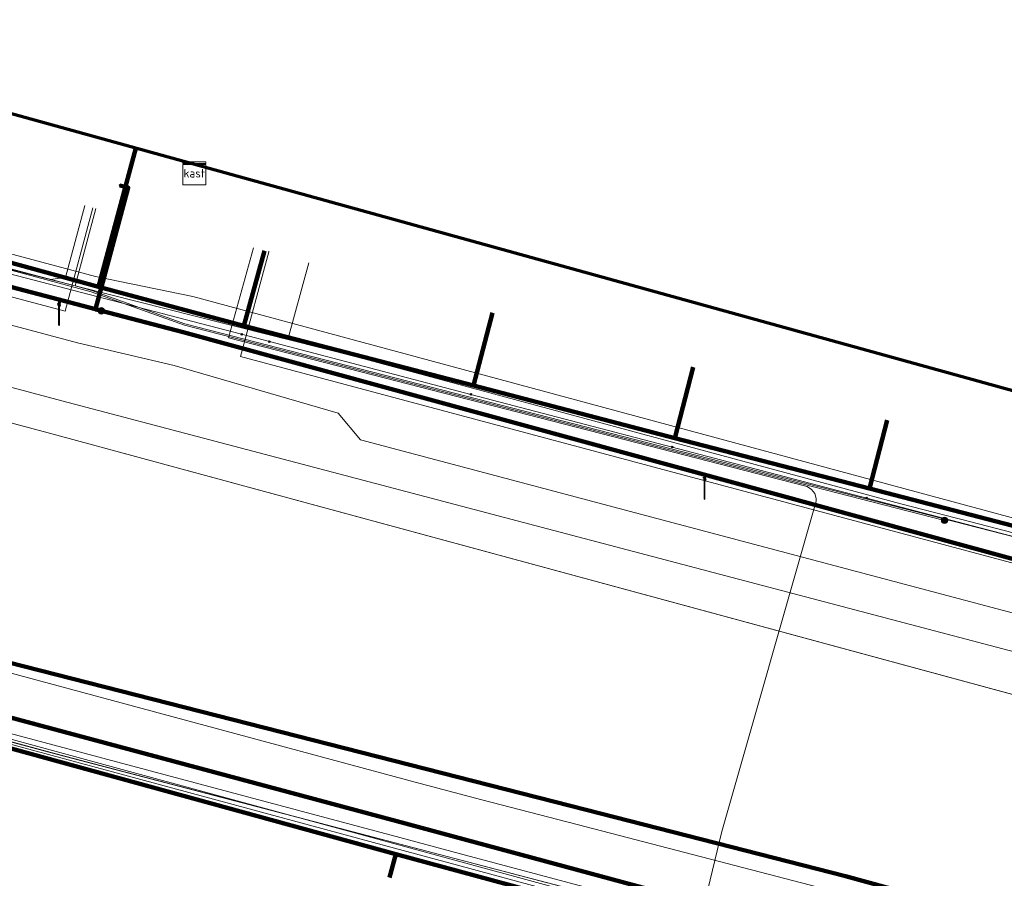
# Model space of a CAD drawing. Extents: x 152558 to 154479, y 462974 to 463683.
# Tile 258 of 638: x 153577 to 153611, y 463501 to 463531. Entities that reach past the tile are written whole.
import ezdxf
from ezdxf.enums import TextEntityAlignment as Align
from ezdxf.lldxf.tags import DXFTag

# ---------------------------------------------------------------- set-up
doc = ezdxf.new("R2010")
doc.units = 0
doc.header["$LTSCALE"] = 0.2
doc.layers.get('0').update_dxf_attribs({"linetype": 'CONTINUOUS'})
for name, color, linetype, lineweight in [('B-RO-KL-DATA_COAXIAAL_17_ZIGGO BV-G', 90, 'KL-DATA-N', 18), ('B-RO-KL-DATA_COAXIAAL_7_ZIGGO BV-G', 90, 'KL-DATA-N', 18), ('B-RO-KL-DATA_DUCT_ZIGGO BV-G', 90, 'CONTINUOUS', 100), ('B-RO-KL-DATA_EUROFIBER NEDERLAND BV-G', 90, 'KL-DATA-N', 18), ('B-RO-KL-DATA_HULPSTUK_KPN BV-S', 90, 'CONTINUOUS', 25), ('B-RO-KL-DATA_KABELBED_KPN BV-G', 90, 'CONTINUOUS', 100), ('B-RO-KL-DATA_KABELBED_ZIGGO BV-G', 90, 'CONTINUOUS', 100), ('B-RO-KL-DATA_REGGEFIBER OPERATOR BV-G', 90, 'KL-DATA-N', 18), ('B-RO-KL-DATA_STEDIN NETBEHEER BV-G', 90, 'KL-DATA-N', 18), ('B-RO-KL-ET_LS_400 V_STEDIN NETBEHEER BV-G', 190, 'KL-LS-N', 18), ('B-RO-KL-ET_LS_GEMEENTE AMERSFOORT-S', 190, 'CONTINUOUS', 25), ('B-RO-KL-ET_LS_HULPSTUK_GEMEENTE AMERSFOORT-S', 190, 'CONTINUOUS', 25), ('B-RO-KL-ET_LS_HULPSTUK_STEDIN NETBEHEER BV-S', 190, 'CONTINUOUS', 25), ('B-RO-KL-ET_MS_10 KV_STEDIN NETBEHEER BV-G', 130, 'KL-MS-N', 18), ('B-RO-KL-GAS_LD_KOPER_22_0.1 BAR_STEDIN NETBEHEER BV-G', 50, 'KL-GAS-LD-N', 18), ('B-RO-KL-GAS_LD_PE_160_0.1 BAR_STEDIN NETBEHEER BV-G', 50, 'KL-GAS-LD-N', 18), ('B-RO-KL-GAS_LD_PE_32_0.1 BAR_STEDIN NETBEHEER BV-G', 50, 'KL-GAS-LD-N', 18), ('B-RO-KL-GAS_LD_PE_40_0.1 BAR_STEDIN NETBEHEER BV-G', 50, 'KL-GAS-LD-N', 18), ('B-RO-KL-GAS_LD_PVC_110_0.1 BAR_STEDIN NETBEHEER BV-G', 50, 'KL-GAS-LD-N', 18), ('B-RO-KL-GAS_LD_PVC_160_0.1 BAR_STEDIN NETBEHEER BV-G', 50, 'KL-GAS-LD-N', 18), ('B-RO-KL-WATER_100_VITENS-G', 170, 'KL-WATER-N', 18), ('B-RO-KL-WATER_150_VITENS-G', 170, 'KL-WATER-N', 18), ('B-RO-KL-WATER_HULPSTUK_VITENS-S', 170, 'CONTINUOUS', 25), ('B-RO-OG-INFO_ORIENTATIEPOLYGOON-GV', 7, 'CONTINUOUS', 70)]:
    doc.layers.add(name, color=color, linetype=linetype, lineweight=lineweight)
doc.styles.add('NLCS-ISO', font='NLCS-ISO.ttf')
tags = doc.linetypes.add('KL-DATA-N', pattern='A,4,-1,[101,NLCS.SHX,S=0.5,R=0,X=0,Y=0],-1,4,-1,["D",Standard,S=1,R=0,X=-0.25,Y=-0.5],-1.5', length=12.5).pattern_tags.tags
tags[18] = DXFTag(74, 10)
tags = doc.linetypes.add('KL-GAS-LD-N', pattern='A,4,-1,[69,NLCS.SHX,S=0.5,R=0,X=0,Y=0],-1,4,-1,["L",Standard,S=1,R=0,X=0.25,Y=-0.5],-2', length=13).pattern_tags.tags
tags[18] = DXFTag(74, 10)
tags = doc.linetypes.add('KL-LS-N', pattern='A,4,-1,[103,NLCS.SHX,S=0.75,R=0,X=0,Y=0],-1,4,-1,["L",Standard,S=1,R=0,X=0,Y=-0.5],-2', length=13).pattern_tags.tags
tags[18] = DXFTag(74, 10)
tags = doc.linetypes.add('KL-MS-N', pattern='A,4,-1,[103,NLCS.SHX,S=0.75,R=0,X=0,Y=0],-1,4,-1,["M",Standard,S=1,R=0,X=0,Y=-0.5],-2', length=13).pattern_tags.tags
tags[18] = DXFTag(74, 10)
doc.linetypes.add('KL-WATER-N', pattern='A,7,-0.5,[168,NLCS.SHX,S=0.75,R=0,X=0.75,Y=0],-2', length=9.5)

# ---------------------------------------------------------------- blocks, each defined once
blk = doc.blocks.new('SKL-WTB_HULP_MOF-SO')
at = {"linetype": 'ByBlock', "lineweight": 18}
h = blk.add_hatch(color=0, dxfattribs=at)
h.dxf.hatch_style = 1
h.paths.add_polyline_path([(-0.5625, 0, 1), (0.5625, 0, 1)])
at = {"color": 0, "linetype": 'ByBlock', "lineweight": 18}
blk.add_circle((0, 0), 0.5625, dxfattribs=at)
at = {"color": 0, "linetype": 'ByBlock', "lineweight": 18, "style": 'NLCS-ISO', "flags": 1}
for tag, p in [('TYPE', (1.5, 0)), ('LABEL', (1.5, -1.5)), ('OMSCHRIJVING', (1.5, -3))]:
    blk.add_attdef(tag, p, '', height=1, dxfattribs=at)
blk = doc.blocks.new('SKL-WTB_HULP_OVERIG-SO')
at = {"color": 0, "linetype": 'ByBlock', "lineweight": 18}
for points in [[(-0.14, 0.14), (0.14, -0.14)], [(0.14, 0.14), (-0.14, -0.14)]]:
    blk.add_lwpolyline(points, dxfattribs=at)
at = {"color": 0, "linetype": 'ByBlock', "lineweight": 18, "style": 'NLCS-ISO', "flags": 1}
for tag, p in [('TYPE', (1.5, 0)), ('LABEL', (1.5, -1.5)), ('OMSCHRIJVING', (1.5, -3))]:
    blk.add_attdef(tag, p, '', height=1, dxfattribs=at)
blk = doc.blocks.new('SKL-WTB_HULP_KAST-SO')
at = {"color": 0, "linetype": 'ByBlock', "lineweight": 18}
for points in [[(-2, 2), (2, 2), (2, 1.68), (-2, 1.68)], [(-2, 1.52), (2, 1.52), (2, -2), (-2, -2)]]:
    blk.add_lwpolyline(points, close=True, dxfattribs=at)
at = {"color": 0, "linetype": 'ByBlock', "lineweight": 18, "style": 'NLCS-ISO'}
blk.add_text('kast', height=1.5, dxfattribs=at).set_placement((0, 0), align=Align.MIDDLE_CENTER)
at = {"color": 0, "linetype": 'ByBlock', "lineweight": 18, "style": 'NLCS-ISO', "flags": 1}
for tag, p in [('TYPE', (2.5, 0)), ('LABEL', (2.5, -1.5)), ('OMSCHRIJVING', (2.5, -3))]:
    blk.add_attdef(tag, p, '', height=1, dxfattribs=at)
blk = doc.blocks.new('SKL-ET_LS_MAST-SO')
for p, q in [((-0.05, 2.07), (0.05, 2.07)), ((-0.05, -2), (0.05, -2))]:
    blk.add_line(p, q)
for points in [[(-0.18, 1.76), (-0.22, 1.76), (-0.22, 1.84), (-0.18, 1.84), (-0.18, 1.79)], [(-0.18, 1.79), (-0.05, 1.79)], [(-0.18, 1.76), (-0.05, 1.76)], [(-0.05, -2), (-0.05, 2.07)], [(0.05, -2), (0.05, 2.07)], [(0.18, 1.92), (0.05, 1.92)], [(0.18, 1.89), (0.05, 1.89)], [(0.18, 1.89), (0.22, 1.89), (0.22, 1.97), (0.18, 1.97), (0.18, 1.92)], [(-0.18, 1.49), (-0.22, 1.49), (-0.22, 1.57), (-0.18, 1.57), (-0.18, 1.52)], [(-0.18, 1.52), (-0.05, 1.52)], [(-0.18, 1.49), (-0.05, 1.49)], [(0.18, 1.66), (0.05, 1.66)], [(0.18, 1.63), (0.05, 1.63)], [(0.18, 1.39), (0.05, 1.39)], [(0.18, 1.36), (0.05, 1.36)], [(0.18, 1.63), (0.22, 1.63), (0.22, 1.71), (0.18, 1.71), (0.18, 1.66)], [(0.18, 1.36), (0.22, 1.36), (0.22, 1.44), (0.18, 1.44), (0.18, 1.39)]]:
    blk.add_lwpolyline(points)

msp = doc.modelspace()

# ---------------------------------------------------------------- linework, layer by layer
at = {"layer": 'B-RO-KL-DATA_COAXIAAL_17_ZIGGO BV-G', "flags": 128}
msp.add_lwpolyline([(153460.543, 463559.799), (153460.36, 463559.108), (153460.146, 463558.302), (153459.007, 463554.013), (153461.277, 463553.535), (153462.96, 463553.181), (153465.008, 463552.636), (153468.737, 463551.748), (153465.008, 463552.636), (153462.96, 463553.181), (153468.737, 463551.748), (153500, 463543.431), (153534.946, 463533.938), (153539.861, 463532.588), (153548.009, 463530.349), (153552.228, 463529.19), (153554.713, 463528.508), (153558.063, 463527.588), (153562.045, 463526.494), (153565.421, 463525.566), (153569.987, 463524.312), (153573.332, 463523.393), (153579.649, 463521.657), (153582.8, 463520.792), (153584.722, 463520.292), (153592.754, 463518.204), (153599.798, 463516.373), (153606.598, 463514.606), (153613.365, 463512.847), (153619.54, 463511.242), (153621.618, 463510.702), (153631.406, 463508.131), (153639.896, 463505.901), (153641.54, 463505.469), (153640.046, 463500), (153637.218, 463489.648), (153647.3, 463486.861), (153656.665, 463484.439), (153661.594, 463483.165), (153667.703, 463481.586), (153673.812, 463480.006), (153680.615, 463478.247), (153682.664, 463477.717), (153685.747, 463476.912), (153695.49, 463473.95), (153697.064, 463473.539), (153697.462, 463473.435), (153697.741, 463473.362), (153697.779, 463473.352), (153704.065, 463471.708), (153708.833, 463470.461), (153710.32, 463470.072), (153711.073, 463469.875), (153713.316, 463469.289), (153713.355, 463469.439), (153718.535, 463468.148), (153720.185, 463467.737), (153721.096, 463467.51), (153721.874, 463467.316), (153721.915, 463467.303), (153723.423, 463466.848), (153723.494, 463466.826), (153728.027, 463465.704), (153731.055, 463464.954), (153731.49, 463464.846), (153735.499, 463463.854), (153735.673, 463463.756), (153735.831, 463463.635), (153735.972, 463463.493), (153736.092, 463463.334), (153736.653, 463463.187), (153736.734, 463463.165), (153737.435, 463462.982), (153737.751, 463462.899), (153737.708, 463462.736), (153737.743, 463462.727), (153737.68, 463462.485), (153737.649, 463462.364), (153737.617, 463462.243), (153737.459, 463461.635), (153737.528, 463461.622)], dxfattribs=at)
at = {"layer": 'B-RO-KL-DATA_COAXIAAL_7_ZIGGO BV-G', "flags": 128}
for points in [[(153632.428, 463511.935), (153631.406, 463508.131), (153621.618, 463510.702), (153619.54, 463511.242), (153613.365, 463512.847), (153606.598, 463514.606), (153599.798, 463516.373), (153592.754, 463518.204), (153584.722, 463520.292), (153582.8, 463520.792), (153579.649, 463521.657), (153573.332, 463523.393), (153569.987, 463524.312), (153565.421, 463525.566), (153562.045, 463526.494), (153558.063, 463527.588), (153558.736, 463530.038)], [(153632.428, 463511.935), (153631.406, 463508.131), (153621.618, 463510.702), (153619.54, 463511.242), (153613.365, 463512.847), (153606.598, 463514.606), (153599.798, 463516.373), (153592.754, 463518.204), (153584.722, 463520.292), (153582.8, 463520.792), (153579.649, 463521.657), (153573.332, 463523.393), (153569.987, 463524.312), (153565.421, 463525.566), (153566.091, 463528.061)], [(153632.428, 463511.935), (153631.406, 463508.131), (153621.618, 463510.702), (153619.54, 463511.242), (153613.365, 463512.847), (153606.598, 463514.606), (153599.798, 463516.373), (153592.754, 463518.204), (153584.722, 463520.292), (153582.8, 463520.792), (153579.649, 463521.657), (153573.332, 463523.393), (153569.987, 463524.312), (153570.678, 463526.828)], [(153632.428, 463511.935), (153631.406, 463508.131), (153621.618, 463510.702), (153619.54, 463511.242), (153613.365, 463512.847), (153606.598, 463514.606), (153599.798, 463516.373), (153592.754, 463518.204), (153584.722, 463520.292), (153582.8, 463520.792), (153579.649, 463521.657), (153580.952, 463526.503)], [(153632.428, 463511.935), (153631.406, 463508.131), (153621.618, 463510.702), (153619.54, 463511.242), (153613.365, 463512.847), (153606.598, 463514.606), (153599.798, 463516.373), (153592.754, 463518.204), (153584.722, 463520.292), (153585.452, 463522.922)], [(153632.428, 463511.935), (153631.406, 463508.131), (153621.618, 463510.702), (153619.54, 463511.242), (153613.365, 463512.847), (153606.598, 463514.606), (153599.798, 463516.373), (153592.754, 463518.204), (153584.722, 463520.292), (153585.452, 463522.922)], [(153632.428, 463511.935), (153631.406, 463508.131), (153621.618, 463510.702), (153619.54, 463511.242), (153613.365, 463512.847), (153606.598, 463514.606), (153599.798, 463516.373), (153592.754, 463518.204), (153593.417, 463520.755)], [(153632.428, 463511.935), (153631.406, 463508.131), (153621.618, 463510.702), (153619.54, 463511.242), (153613.365, 463512.847), (153606.598, 463514.606), (153599.798, 463516.373), (153600.44, 463518.845)], [(153632.428, 463511.935), (153631.406, 463508.131), (153621.618, 463510.702), (153619.54, 463511.242), (153613.365, 463512.847), (153606.598, 463514.606), (153607.221, 463517.001)], [(153634.47, 463489.63), (153634.549, 463489.92), (153629.082, 463491.428), (153619.326, 463494.325), (153617.377, 463494.828), (153611.566, 463496.327), (153597.387, 463499.984), (153597.438, 463499.818), (153596.769, 463500), (153590.04, 463501.828), (153589.819, 463501.017)]]:
    msp.add_lwpolyline(points, dxfattribs=at)
at = {"layer": 'B-RO-KL-DATA_DUCT_ZIGGO BV-G', "flags": 128}
for points in [[(153704.065, 463471.708), (153697.779, 463473.352), (153695.49, 463473.95), (153685.747, 463476.912), (153680.615, 463478.247), (153673.812, 463480.006), (153667.703, 463481.586), (153661.594, 463483.165), (153656.665, 463484.439), (153647.3, 463486.861), (153637.218, 463489.648), (153636.424, 463489.867), (153617.456, 463495.112), (153617.377, 463494.828), (153597.387, 463499.984), (153597.438, 463499.818), (153590.04, 463501.828), (153537.693, 463516.201), (153526.197, 463519.103)], [(153704.065, 463471.708), (153697.779, 463473.352), (153695.49, 463473.95), (153685.747, 463476.912), (153680.615, 463478.247), (153673.812, 463480.006), (153667.703, 463481.586), (153661.594, 463483.165), (153656.665, 463484.439), (153647.3, 463486.861), (153637.218, 463489.648), (153636.424, 463489.867), (153635.898, 463489.548), (153634.549, 463489.92), (153629.082, 463491.428), (153619.326, 463494.325), (153617.377, 463494.828), (153597.387, 463499.984), (153597.438, 463499.818), (153590.04, 463501.828), (153537.693, 463516.201), (153526.197, 463519.103)], [(153526.197, 463519.103), (153537.693, 463516.201), (153590.04, 463501.828), (153597.438, 463499.818), (153597.387, 463499.984), (153617.377, 463494.828), (153619.326, 463494.325), (153629.082, 463491.428), (153634.549, 463489.92), (153635.898, 463489.548), (153636.424, 463489.867), (153637.218, 463489.648), (153647.3, 463486.861), (153656.665, 463484.439), (153661.594, 463483.165), (153667.703, 463481.586), (153673.812, 463480.006), (153680.615, 463478.247), (153685.747, 463476.912), (153695.49, 463473.95), (153697.779, 463473.352), (153704.065, 463471.708)], [(153526.197, 463519.103), (153537.693, 463516.201), (153590.04, 463501.828), (153597.438, 463499.818), (153597.387, 463499.984), (153617.377, 463494.828), (153619.326, 463494.325), (153629.082, 463491.428), (153634.549, 463489.92), (153635.898, 463489.548), (153636.424, 463489.867), (153637.218, 463489.648), (153647.3, 463486.861), (153656.665, 463484.439), (153661.594, 463483.165), (153667.703, 463481.586), (153673.812, 463480.006), (153680.615, 463478.247), (153685.747, 463476.912), (153695.49, 463473.95), (153697.779, 463473.352), (153704.065, 463471.708)], [(153526.197, 463519.103), (153537.693, 463516.201), (153590.04, 463501.828), (153597.438, 463499.818), (153597.387, 463499.984), (153617.377, 463494.828), (153619.326, 463494.325), (153629.082, 463491.428), (153634.549, 463489.92), (153635.898, 463489.548), (153636.424, 463489.867), (153637.218, 463489.648), (153647.3, 463486.861), (153656.665, 463484.439), (153661.594, 463483.165), (153667.703, 463481.586), (153673.812, 463480.006), (153680.615, 463478.247), (153685.747, 463476.912), (153695.49, 463473.95), (153697.779, 463473.352), (153704.065, 463471.708)], [(153704.065, 463471.708), (153697.779, 463473.352), (153695.49, 463473.95), (153685.747, 463476.912), (153680.615, 463478.247), (153673.812, 463480.006), (153667.703, 463481.586), (153661.594, 463483.165), (153656.665, 463484.439), (153647.3, 463486.861), (153637.218, 463489.648), (153636.424, 463489.867), (153635.898, 463489.548), (153634.549, 463489.92), (153629.082, 463491.428), (153619.326, 463494.325), (153617.377, 463494.828), (153597.387, 463499.984), (153597.438, 463499.818), (153590.04, 463501.828), (153537.693, 463516.201), (153526.197, 463519.103)], [(153526.197, 463519.103), (153537.693, 463516.201), (153590.04, 463501.828), (153597.438, 463499.818), (153597.387, 463499.984), (153617.377, 463494.828), (153617.456, 463495.112), (153636.424, 463489.867), (153637.218, 463489.648), (153647.3, 463486.861), (153656.665, 463484.439), (153661.594, 463483.165), (153667.703, 463481.586), (153673.812, 463480.006), (153680.615, 463478.247), (153685.747, 463476.912), (153695.49, 463473.95), (153697.779, 463473.352), (153704.065, 463471.708)], [(153704.065, 463471.708), (153697.779, 463473.352), (153695.49, 463473.95), (153685.747, 463476.912), (153680.615, 463478.247), (153673.812, 463480.006), (153667.703, 463481.586), (153661.594, 463483.165), (153656.665, 463484.439), (153647.3, 463486.861), (153637.218, 463489.648), (153636.424, 463489.867), (153635.898, 463489.548), (153634.549, 463489.92), (153629.082, 463491.428), (153619.326, 463494.325), (153617.377, 463494.828), (153597.387, 463499.984), (153597.438, 463499.818), (153590.04, 463501.828), (153537.693, 463516.201), (153526.197, 463519.103)], [(153704.065, 463471.708), (153697.779, 463473.352), (153695.49, 463473.95), (153685.747, 463476.912), (153680.615, 463478.247), (153673.812, 463480.006), (153667.703, 463481.586), (153661.594, 463483.165), (153656.665, 463484.439), (153647.3, 463486.861), (153637.218, 463489.648), (153636.424, 463489.867), (153635.898, 463489.548), (153634.549, 463489.92), (153629.082, 463491.428), (153619.326, 463494.325), (153617.377, 463494.828), (153597.387, 463499.984), (153597.438, 463499.818), (153590.04, 463501.828), (153537.693, 463516.201), (153526.197, 463519.103)], [(153704.065, 463471.708), (153697.779, 463473.352), (153695.49, 463473.95), (153685.747, 463476.912), (153680.615, 463478.247), (153673.812, 463480.006), (153667.703, 463481.586), (153661.594, 463483.165), (153656.665, 463484.439), (153647.3, 463486.861), (153637.218, 463489.648), (153636.424, 463489.867), (153635.898, 463489.548), (153634.549, 463489.92), (153629.082, 463491.428), (153619.326, 463494.325), (153617.377, 463494.828), (153597.387, 463499.984), (153597.438, 463499.818), (153590.04, 463501.828), (153537.693, 463516.201), (153526.197, 463519.103)], [(153704.065, 463471.708), (153697.779, 463473.352), (153695.49, 463473.95), (153685.747, 463476.912), (153680.615, 463478.247), (153673.812, 463480.006), (153667.703, 463481.586), (153661.594, 463483.165), (153656.665, 463484.439), (153647.3, 463486.861), (153637.218, 463489.648), (153636.424, 463489.867), (153635.898, 463489.548), (153634.549, 463489.92), (153629.082, 463491.428), (153619.326, 463494.325), (153617.377, 463494.828), (153597.387, 463499.984), (153597.438, 463499.818), (153590.04, 463501.828), (153537.693, 463516.201), (153526.197, 463519.103)]]:
    msp.add_lwpolyline(points, dxfattribs=at)
at = {"layer": 'B-RO-KL-DATA_EUROFIBER NEDERLAND BV-G', "flags": 128}
msp.add_lwpolyline([(153121.5, 463384.9), (153118.7, 463385.3), (153112.3, 463387), (153111.1, 463387.4), (153110.2, 463388.1), (153110.6, 463390.3), (153112.1, 463396.3), (153113.1, 463402.8), (153113.3, 463406.2), (153112.9, 463407.3), (153112.9, 463413.6), (153112, 463421.3), (153109.9, 463428.3), (153107.1, 463435.7), (153103.8, 463442.4), (153099.1, 463449.1), (153096, 463452.3), (153095, 463454.7), (153091.2, 463458.4), (153090.7, 463459.4), (153088.4, 463461), (153067.9, 463474.2), (153053.1, 463483.3), (153038.5, 463492.6), (153043.8, 463501), (153043.8, 463501.4), (153037.9, 463505.5), (153029.7, 463510.5), (153009.1, 463523.3), (153002.1, 463528), (152977.7, 463543.5), (152974.3, 463546.2), (152971.2, 463550.5), (152969, 463555.7), (152968.3, 463559.4), (152966.8, 463570.2), (152964.1, 463591.5), (152962.6, 463604.2), (152960.9, 463617.6), (152960.6, 463619.3), (152959.2, 463630.8), (152957.4, 463644.6), (152957.3, 463646.4), (152961.1, 463649), (152966, 463650.4), (152979, 463654.6), (152994.9, 463659.6), (152998.1, 463658.9), (153005.8, 463659.7), (153008.3, 463661), (153013.2, 463661.1), (153014.8, 463661.3), (153017.6, 463662.4), (153026.3, 463662.8), (153030.7, 463662.6), (153037.6, 463661.8), (153046.8, 463660.4), (153057.3, 463657.7), (153068.9, 463653.5), (153083.7, 463647.9), (153094.5, 463643.5), (153097.3, 463642.9), (153103.9, 463640.4), (153111.5, 463636.9), (153126.6, 463631.2), (153152.7, 463621), (153154.4, 463620.5), (153156.3, 463619.7), (153157.9, 463618.3), (153158.4, 463617.1), (153158, 463614.3), (153158, 463614), (153158.3, 463613.7), (153163.5, 463612.2), (153164.6, 463612.6), (153165.6, 463614.8), (153167, 463615.6), (153168.6, 463615.3), (153187.9, 463610), (153271.4, 463587.6), (153289.4, 463583), (153318.1, 463575.1), (153319.2, 463574.9), (153319.4, 463573.8), (153318.8, 463570), (153319.2, 463569.4), (153320, 463569.1), (153326.4, 463567.3), (153327, 463568.4), (153327.6, 463571.1), (153329, 463572.2), (153329.4, 463572.2), (153356.9, 463564.7), (153365.6, 463562.5), (153366, 463562.5), (153368.7, 463561.9), (153371.2, 463561), (153372.2, 463560.9), (153381.9, 463558.3), (153386.8, 463556.9), (153429.8, 463545.3), (153435.7, 463543.5), (153486.6, 463529.8), (153500.6, 463525.9), (153520.2, 463521), (153578.3, 463505.3), (153611.1, 463496.7), (153617.8, 463494.8), (153679.4, 463478.2), (153685.9, 463476.3), (153687.1, 463475), (153687.5, 463473.8), (153686.8, 463471.6), (153686.4, 463469.8), (153686.8, 463469.3), (153687.4, 463470.1), (153687.5, 463472.1), (153692.084, 463495.773)], dxfattribs=at)
at = {"layer": 'B-RO-KL-DATA_KABELBED_KPN BV-G', "flags": 128}
for points in [[(153534.594, 463532.686), (153548.647, 463528.993), (153579.546, 463520.872), (153579.747, 463520.819), (153582.601, 463520.069), (153625.41, 463508.381), (153628.348, 463507.621)], [(153685.074, 463477.601), (153682.79, 463478.201), (153673.235, 463480.736), (153629.797, 463492.263), (153620.769, 463494.698), (153615.136, 463496.217), (153601.12, 463500), (153590.076, 463502.98), (153537.903, 463516.973), (153520.871, 463521.268), (153500.281, 463526.798), (153500, 463526.873), (153491.802, 463529.075), (153490.368, 463529.46), (153489.22, 463529.768)], [(153499.998, 463529.05), (153500.091, 463529.026), (153508.556, 463525.468), (153513.696, 463525.856), (153522.452, 463522.938), (153531.955, 463520.28), (153538.395, 463518.808), (153545.123, 463516.999), (153556.152, 463514.12), (153573.673, 463509.251), (153589.386, 463505.238), (153596.692, 463503.373), (153605.758, 463501.058), (153608.654, 463500.27)], [(153579.747, 463520.819), (153579.546, 463520.871), (153579.546, 463520.872), (153580.686, 463525.127), (153580.396, 463525.204)]]:
    msp.add_lwpolyline(points, dxfattribs=at)
at = {"layer": 'B-RO-KL-DATA_KABELBED_ZIGGO BV-G', "flags": 128}
for points in [[(153579.649, 463521.657), (153580.952, 463526.503)], [(153579.649, 463521.657), (153573.332, 463523.393)], [(153585.452, 463522.922), (153584.722, 463520.292)], [(153584.722, 463520.292), (153579.649, 463521.657)], [(153592.754, 463518.204), (153593.417, 463520.755)], [(153592.754, 463518.204), (153584.722, 463520.292)], [(153526.197, 463519.103), (153537.693, 463516.201), (153590.04, 463501.828)], [(153599.798, 463516.373), (153600.44, 463518.845)], [(153599.798, 463516.373), (153592.754, 463518.204)], [(153606.598, 463514.606), (153607.221, 463517.001)], [(153606.598, 463514.606), (153599.798, 463516.373)], [(153613.365, 463512.847), (153606.598, 463514.606)], [(153590.04, 463501.828), (153589.819, 463501.017)], [(153590.04, 463501.828), (153597.438, 463499.818)]]:
    msp.add_lwpolyline(points, dxfattribs=at)
at = {"layer": 'B-RO-KL-DATA_REGGEFIBER OPERATOR BV-G', "flags": 128}
for points in [[(153140, 463381), (153138.4, 463380.7), (153121.4, 463384.1), (153118.7, 463385.3), (153117.1, 463385.7), (153112.3, 463387), (153111.1, 463387.4), (153110.2, 463388.1), (153110.6, 463390.3), (153112.1, 463396.3), (153112.9, 463401.5), (153113.1, 463402.8), (153113.3, 463406.2), (153112.9, 463407.3), (153112.9, 463411.3), (153112.9, 463413.6), (153112, 463421.3), (153109.9, 463428.3), (153107.4, 463434.8), (153107.1, 463435.7), (153103.8, 463442.4), (153103.5, 463442.9), (153099.1, 463449.1), (153096.6, 463452.6), (153095, 463454.7), (153092.7, 463456.9), (153091.2, 463458.4), (153090.7, 463459.4), (153088.4, 463461), (153082.5, 463464.8), (153082.1, 463465.1), (153076.7, 463468.6), (153069.4, 463473.2), (153067.6, 463473.8), (153060.6, 463478.7), (153053.1, 463483.3), (153044.5, 463488.8), (153038.5, 463492.6), (153038.9, 463493.3), (153043.2, 463500), (153043.8, 463501), (153043.8, 463501.4), (153040.5, 463503.7), (153037.9, 463505.5), (153029.7, 463510.5), (153009.1, 463523.3), (153002.1, 463528), (152991.4, 463534.8), (152977.7, 463543.5), (152974.3, 463546.2), (152971.2, 463550.5), (152969, 463555.7), (152968.3, 463559.4), (152966.8, 463570.2), (152966.5, 463572.7), (152966, 463577), (152965.4, 463581.3), (152964.9, 463585.6), (152964.4, 463589.9), (152964.1, 463591.5), (152962.6, 463604.2), (152960.7, 463618.5), (152960.6, 463619.3), (152959.1, 463631.7), (152958.8, 463633.6), (152957.4, 463644.6), (152957.4, 463645.5), (152957.3, 463646.4), (152957.8, 463646.6), (152959.3, 463646.9), (152959.9, 463647), (152960.4, 463646.6), (152960.4, 463646.9), (152960.4, 463648.3), (152961.1, 463649), (152966, 463650.4), (152979, 463654.6), (152994.9, 463659.6), (152996, 463659.4), (152998.1, 463658.9), (153003.5, 463659.5), (153005.8, 463659.7), (153008.3, 463661), (153013.2, 463661.1), (153014.8, 463661.3), (153017.6, 463662.4), (153026.3, 463662.8), (153030.8, 463662.5), (153037.6, 463661.8), (153046.8, 463660.4), (153057.3, 463657.7), (153063.3, 463655.5), (153083.7, 463647.9), (153094.5, 463643.5), (153096.2, 463643.1), (153097.3, 463642.9), (153098.1, 463642.6), (153103.9, 463640.4), (153106.4, 463639.2), (153113, 463636.4), (153130.3, 463629.7), (153146.5, 463623.4), (153152.7, 463621), (153154.4, 463620.5), (153156.3, 463619.7), (153156.6, 463619.4), (153157.9, 463618.3), (153158.4, 463617.1), (153158, 463614.3), (153158, 463614), (153158.3, 463613.7), (153163.5, 463612.2), (153164.6, 463612.6), (153165.6, 463614.8), (153167, 463615.6), (153168.6, 463615.3), (153187.9, 463610), (153209.5, 463604.2), (153244.2, 463594.8), (153247.7, 463593.9), (153272.9, 463587.2), (153287.4, 463583.5), (153310.9, 463577.1), (153318.1, 463575.1), (153319.2, 463574.9), (153319.4, 463573.8), (153319, 463571.1), (153318.8, 463570), (153319.2, 463569.4), (153320, 463569.1), (153325.9, 463567.4), (153326.4, 463567.3), (153326.7, 463567.9), (153327, 463568.4), (153327.6, 463571.1), (153329, 463572.2), (153329.4, 463572.2), (153331.9, 463571.6), (153353.8, 463565.6), (153365.6, 463562.5), (153366, 463562.5), (153368.7, 463561.9), (153371.2, 463561), (153372.2, 463560.9), (153381.9, 463558.3), (153386.8, 463556.9), (153387.6, 463556.7), (153411.5, 463550.2), (153432.6, 463544.5), (153435.7, 463543.5), (153444.9, 463541), (153459.6, 463537.1), (153486.6, 463529.8), (153494.7, 463527.5), (153500.6, 463525.9), (153520.2, 463521), (153536.3, 463516.6), (153578.3, 463505.3), (153611.1, 463496.7), (153617.8, 463494.8), (153629.3, 463491.7), (153642.5, 463488.1), (153659.8, 463483.5), (153679.4, 463478.2), (153685.9, 463476.3), (153687.1, 463475), (153687.5, 463473.8), (153686.8, 463471.8), (153686.8, 463471.6), (153686.4, 463469.8), (153686.8, 463469.3), (153687.4, 463470.1), (153687.5, 463472.1), (153692.127, 463495.761)], [(153326.396, 463567.308), (153326.742, 463567.867), (153326.964, 463568.38), (153327.637, 463571.139), (153329.002, 463572.153), (153329.369, 463572.22), (153331.853, 463571.569), (153353.834, 463565.572), (153365.559, 463562.476), (153366.008, 463562.501), (153368.674, 463561.901), (153371.164, 463560.977), (153372.201, 463560.857), (153381.856, 463558.294), (153386.767, 463556.909), (153387.643, 463556.672), (153411.517, 463550.236), (153432.619, 463544.466), (153435.699, 463543.548), (153444.921, 463541.03), (153459.6, 463537.129), (153486.624, 463529.81), (153494.661, 463527.511), (153500.641, 463525.899), (153520.178, 463521.018), (153536.299, 463516.561), (153578.259, 463505.294), (153611.112, 463496.701), (153617.773, 463494.781), (153629.293, 463491.718), (153642.495, 463488.08), (153659.826, 463483.533), (153679.376, 463478.154), (153685.945, 463476.294), (153687.121, 463475.025), (153687.507, 463473.843), (153686.84, 463471.798), (153686.799, 463471.613)], [(153573.172, 463522.218), (153578.479, 463520.805), (153579.451, 463524.422)], [(153509.89, 463522.693), (153510.118, 463523.463), (153513.537, 463522.554), (153513.611, 463522.534), (153519.439, 463520.983), (153541.542, 463515.113), (153546.086, 463513.938), (153552.385, 463512.259), (153558.576, 463510.517), (153564.39, 463508.947), (153573.243, 463506.759), (153596.636, 463500.387), (153597.771, 463500.169), (153599.926, 463492.747), (153601.481, 463488.126), (153602.97, 463483.112), (153603.855, 463480.574), (153603.783, 463479.678), (153604.552, 463478.973), (153607.619, 463476.334), (153607.892, 463476.125)], [(153614.531, 463511.213), (153584.608, 463519.221), (153585.604, 463522.88)], [(153585.6, 463522.9), (153585.604, 463522.88)], [(153573.243, 463506.759), (153596.636, 463500.387)]]:
    msp.add_lwpolyline(points, dxfattribs=at)
at = {"layer": 'B-RO-KL-DATA_STEDIN NETBEHEER BV-G', "flags": 128}
for points in [[(154241.663, 463272.775), (154240.779, 463273.319), (154238.716, 463275.312), (154219.28, 463297.994), (154209.469, 463309.481), (154205.844, 463312.881), (154202.281, 463315.87), (154197.657, 463319.445), (154195.282, 463321.202), (154168.159, 463335.795), (154154.035, 463339.957), (154153.41, 463340.426), (154153.097, 463341.129), (154153.097, 463341.715), (154155.16, 463351.571), (154153.857, 463351.607), (154153.071, 463351.777), (154152.269, 463351.826), (154143.433, 463353.101), (154139.353, 463354.145), (154133.483, 463355.941), (154111.247, 463365.15), (154102.91, 463369.317), (154098.034, 463371.285), (154083.4, 463376.845), (154070.391, 463380.933), (154042.913, 463389.369), (154000, 463402.641), (153971.113, 463411.354), (153951.788, 463417.517), (153936.83, 463421.583), (153912.116, 463429.29), (153901.725, 463431.913), (153899.74, 463432.245), (153897.717, 463432.796), (153892.884, 463431.796), (153879.879, 463435.343), (153872.535, 463437.292), (153870.878, 463438.371), (153868.804, 463439.134), (153866.524, 463438.937), (153834.598, 463447.402), (153819.304, 463451.731), (153785.875, 463460.819), (153738.066, 463474.273), (153704.153, 463482.996), (153640.722, 463500), (153619.302, 463505.321), (153578.059, 463516.512), (153523.566, 463531.081), (153512.661, 463534.039), (153484.716, 463541.417), (153458.418, 463548.696), (153457.352, 463553.635), (153413.527, 463565.319), (153389.742, 463571.84), (153370.691, 463576.739), (153320.778, 463590.118), (153286.029, 463599.544), (153248.965, 463609.62), (153211.671, 463619.676), (153176.869, 463628.98), (153157.188, 463635.289), (153111.754, 463653.166), (153096.88, 463659.382), (153091.537, 463661.836)], [(153955.961, 463418.375), (153952.326, 463419.494), (153937.447, 463423.85), (153919.554, 463429.648), (153894.54, 463437.133), (153836.031, 463452.712), (153820.669, 463456.749), (153787.289, 463465.927), (153763.353, 463472.231), (153739.302, 463478.912), (153705.44, 463487.828), (153685.861, 463493.176), (153684.756, 463494.085), (153645.118, 463504.529), (153582.945, 463521.323), (153579.539, 463522.017), (153534.943, 463533.939), (153503.696, 463542.348), (153473.263, 463550.442)], [(153687.018, 463490.494), (153674.123, 463492.986), (153644.433, 463502.021), (153625.012, 463507.084), (153620.275, 463507.958), (153588.811, 463516.308), (153588.029, 463517.247), (153582.29, 463518.911), (153578.916, 463519.699), (153534.32, 463531.621), (153522.275, 463535.046)]]:
    msp.add_lwpolyline(points, dxfattribs=at)
at = {"layer": 'B-RO-KL-ET_LS_400 V_STEDIN NETBEHEER BV-G', "flags": 128}
for points in [[(153609.223, 463513.496), (153582.654, 463520.315), (153579.396, 463521.486), (153574.714, 463522.738), (153503.537, 463541.769), (153491.44, 463545.074), (153478.877, 463548.42), (153474.368, 463531.907)], [(153533.857, 463539.526), (153533.126, 463536.809), (153532.624, 463534.042), (153538.52, 463532.465), (153539.389, 463532.233), (153543.083, 463531.245), (153543.855, 463531.039), (153547.419, 463530.086), (153548.965, 463529.673), (153553.518, 463528.456), (153554.68, 463528.145), (153561.985, 463526.192), (153564.532, 463525.511), (153570.382, 463523.947), (153572.781, 463523.306), (153577.414, 463522.067), (153578.83, 463521.689), (153579.409, 463521.534), (153582.666, 463520.363), (153594.541, 463517.316), (153599.714, 463515.988), (153606.522, 463514.241), (153611.695, 463512.913), (153612.027, 463512.828), (153612.803, 463512.629), (153613.967, 463512.33), (153614.876, 463512.097), (153617.745, 463511.361), (153618.503, 463511.166), (153627.467, 463508.865), (153628.726, 463508.542), (153629.229, 463508.47), (153629.736, 463508.486), (153630.232, 463508.592), (153630.701, 463508.784), (153631.129, 463509.056), (153631.503, 463509.399), (153631.81, 463509.802), (153632.04, 463510.253), (153632.564, 463512.231)], [(153579.557, 463524.394), (153578.83, 463521.689)], [(153623.621, 463373.673), (153625.431, 463382.952), (153624.977, 463383.036), (153612.127, 463384.391), (153606.523, 463385.951), (153598.441, 463392.511), (153590.648, 463399.642), (153588.277, 463404.9), (153585.013, 463414.11), (153582.419, 463421.79), (153578.165, 463432.788), (153578.187, 463433.779), (153578.232, 463434.672), (153578.302, 463435.578), (153578.401, 463436.523), (153578.531, 463437.496), (153578.682, 463438.427), (153578.904, 463439.571), (153579.069, 463440.31), (153579.288, 463441.182), (153579.529, 463442.05), (153579.795, 463442.917), (153580.234, 463444.192), (153583.708, 463448.252), (153588.123, 463452.71), (153594.747, 463460.284), (153598.525, 463465.228), (153608.673, 463476.626), (153603.874, 463481.003), (153602.804, 463483.824), (153602.355, 463485.275), (153601.881, 463486.808), (153599.488, 463494.541), (153600.169, 463497.36), (153600.286, 463497.846), (153601.438, 463502.615), (153604.733, 463514.164), (153604.734, 463514.257), (153604.684, 463514.433), (153604.574, 463514.579), (153604.42, 463514.676), (153604.331, 463514.7), (153584.19, 463519.87), (153585.066, 463523.026)], [(153623.936, 463495.702), (153596.381, 463502.859), (153593.048, 463503.725), (153590.711, 463504.34), (153571.314, 463509.574), (153570.186, 463509.879), (153569.396, 463510.092), (153566.448, 463510.887), (153565.469, 463511.151), (153559.122, 463512.864), (153556.31, 463513.623), (153554.778, 463514.036), (153553.278, 463514.441), (153547.434, 463516.018), (153542.944, 463517.23), (153541.338, 463517.663), (153531.109, 463520.424)]]:
    msp.add_lwpolyline(points, dxfattribs=at)
at = {"layer": 'B-RO-KL-ET_MS_10 KV_STEDIN NETBEHEER BV-G', "flags": 128}
for points in [[(153525.302, 463538.082), (153523.788, 463532.89), (153523.686, 463532.602), (153523.642, 463532.379), (153523.624, 463532.17), (153523.636, 463531.908), (153523.679, 463531.666), (153523.747, 463531.45), (153523.806, 463531.318), (153523.891, 463531.191), (153523.995, 463531.078), (153524.115, 463530.984), (153524.25, 463530.911), (153524.394, 463530.861), (153578.059, 463516.512), (153619.302, 463505.321), (153640.722, 463500), (153704.153, 463482.996), (153737.938, 463473.79), (153785.875, 463460.819), (153819.304, 463451.731), (153834.598, 463447.402), (153866.524, 463438.937), (153868.804, 463439.134), (153870.878, 463438.371)], [(153888.138, 463422.544), (153888.613, 463422.509), (153889.087, 463422.565), (153889.541, 463422.712), (153889.958, 463422.942), (153890.324, 463423.249), (153890.623, 463423.619), (153893.45, 463434.184), (153860.713, 463442.96), (153859.129, 463445.134), (153854.617, 463446.454), (153852.038, 463445.231), (153786.409, 463462.747), (153704.488, 463484.253), (153645.43, 463500), (153578.365, 463517.672), (153533.774, 463529.593), (153524.143, 463532.499)]]:
    msp.add_lwpolyline(points, dxfattribs=at)
at = {"layer": 'B-RO-KL-GAS_LD_KOPER_22_0.1 BAR_STEDIN NETBEHEER BV-G', "flags": 128}
msp.add_lwpolyline([(153579.17, 463524.498), (153578.495, 463521.987), (153577.96, 463521.916)], dxfattribs=at)
at = {"layer": 'B-RO-KL-GAS_LD_PE_160_0.1 BAR_STEDIN NETBEHEER BV-G', "flags": 128}
msp.add_lwpolyline([(153609.785, 463513.533), (153611.935, 463512.975), (153614.673, 463512.264), (153615.143, 463512.142), (153627.884, 463508.834), (153630.644, 463507.902), (153630.944, 463507.801), (153631.421, 463507.64), (153638.997, 463505.588)], dxfattribs=at)
at = {"layer": 'B-RO-KL-GAS_LD_PE_32_0.1 BAR_STEDIN NETBEHEER BV-G', "flags": 128}
msp.add_lwpolyline([(153586.265, 463519.815), (153586.996, 463522.502)], dxfattribs=at)
at = {"layer": 'B-RO-KL-GAS_LD_PE_40_0.1 BAR_STEDIN NETBEHEER BV-G', "flags": 128}
msp.add_lwpolyline([(153585.977, 463519.888), (153586.012, 463520.017)], dxfattribs=at)
at = {"layer": 'B-RO-KL-GAS_LD_PVC_110_0.1 BAR_STEDIN NETBEHEER BV-G', "flags": 128}
msp.add_lwpolyline([(153569.923, 463507.447), (153572.986, 463506.64), (153589.265, 463502.236), (153592.192, 463501.444), (153595.505, 463500.548), (153602.229, 463498.731), (153602.952, 463498.535), (153610.979, 463496.366)], dxfattribs=at)
at = {"layer": 'B-RO-KL-GAS_LD_PVC_160_0.1 BAR_STEDIN NETBEHEER BV-G', "flags": 128}
msp.add_lwpolyline([(153524.944, 463536.039), (153536.813, 463532.859), (153543.871, 463530.952), (153544.698, 463530.728), (153548.995, 463529.564), (153550.094, 463529.266), (153554.844, 463527.986), (153562.056, 463526.065), (153564.441, 463525.429), (153569.121, 463524.182), (153571.255, 463523.613), (153572.761, 463523.232), (153574.241, 463522.857), (153577.96, 463521.916), (153584.091, 463520.365), (153585.936, 463519.898), (153585.977, 463519.888), (153586.265, 463519.815), (153588.662, 463519.208), (153607.699, 463514.074), (153609.635, 463513.572), (153609.785, 463513.533)], dxfattribs=at)
at = {"layer": 'B-RO-KL-WATER_100_VITENS-G', "flags": 128}
msp.add_lwpolyline([(153524.598, 463535.818), (153536.362, 463532.606), (153537.758, 463532.242), (153545.98, 463530.095), (153557.948, 463526.97), (153564.99, 463525.131), (153569.915, 463523.845), (153574.84, 463522.559), (153584.649, 463519.998), (153584.909, 463519.93), (153585.623, 463519.743), (153592.665, 463517.899), (153599.706, 463516.056), (153606.501, 463514.277), (153611.671, 463512.923), (153615.904, 463511.815), (153621.765, 463510.281), (153623.633, 463509.792)], dxfattribs=at)
at = {"layer": 'B-RO-KL-WATER_150_VITENS-G', "flags": 128}
msp.add_lwpolyline([(153495.108, 463527.795), (153515.126, 463522.449), (153518.796, 463521.469), (153521.283, 463520.805), (153540.763, 463515.601), (153546.862, 463513.972), (153552.712, 463512.41), (153558.562, 463510.848), (153564.91, 463509.153), (153570.76, 463507.591), (153590.177, 463502.406), (153592.606, 463501.757), (153595.968, 463500.859), (153603.402, 463498.874), (153605.237, 463498.384)], dxfattribs=at)
at = {"layer": 'B-RO-OG-INFO_ORIENTATIEPOLYGOON-GV', "flags": 128}
msp.add_lwpolyline([(152558, 463387), (153001, 463152), (154184, 462974), (154479, 462991), (154348, 463253), (154416, 463495), (154184, 463676), (154096, 463676), (153945, 463663), (153854, 463451), (153015, 463683), (152584, 463595)], close=True, dxfattribs=at)

# ---------------------------------------------------------------- block references
at = {"layer": 'B-RO-KL-DATA_HULPSTUK_KPN BV-S', "xscale": 0.2, "yscale": 0.2, "zscale": 0.2}
for name, p in [('SKL-WTB_HULP_OVERIG-SO', (153580.396, 463525.204)), ('SKL-WTB_HULP_MOF-SO', (153579.747, 463520.819)), ('SKL-WTB_HULP_OVERIG-SO', (153579.747, 463520.819))]:
    msp.add_blockref(name, p, dxfattribs=at)
at = {"layer": 'B-RO-KL-ET_LS_GEMEENTE AMERSFOORT-S', "xscale": 0.2, "yscale": 0.2, "zscale": 0.2}
for p in [(153578.271, 463520.723), (153600.836, 463514.634)]:
    msp.add_blockref('SKL-ET_LS_MAST-SO', p, dxfattribs=at)
at = {"layer": 'B-RO-KL-ET_LS_HULPSTUK_GEMEENTE AMERSFOORT-S', "xscale": 0.2, "yscale": 0.2, "zscale": 0.2}
msp.add_blockref('SKL-WTB_HULP_KAST-SO', (153582.996, 463525.629), dxfattribs=at)
at = {"layer": 'B-RO-KL-ET_LS_HULPSTUK_STEDIN NETBEHEER BV-S', "xscale": 0.2, "yscale": 0.2, "zscale": 0.2}
msp.add_blockref('SKL-WTB_HULP_MOF-SO', (153609.223, 463513.496), dxfattribs=at)
at = {"layer": 'B-RO-KL-WATER_HULPSTUK_VITENS-S', "xscale": 0.2, "yscale": 0.2, "zscale": 0.2}
for p in [(153584.649, 463519.998), (153585.623, 463519.743), (153592.665, 463517.899), (153599.706, 463516.056), (153606.501, 463514.277)]:
    msp.add_blockref('SKL-WTB_HULP_OVERIG-SO', p, dxfattribs=at)

doc.saveas('drawing.dxf')
